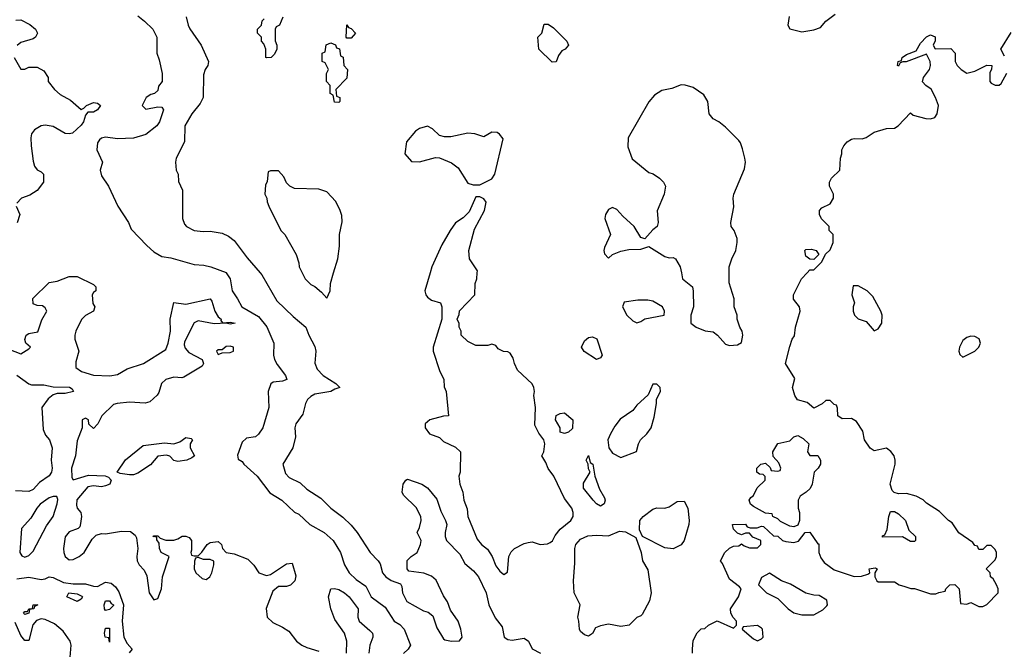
# Model space of a CAD drawing. Header units: inches. Extents: x 2380249 to 2585472, y 382747 to 546448.
# Tile 501 of 626: x 2541944 to 2546836, y 448130 to 451257. Entities that reach past the tile are written whole.
import ezdxf

# ---------------------------------------------------------------- set-up
doc = ezdxf.new("R2010")
doc.units = ezdxf.units.IN
doc.header["$MEASUREMENT"] = 0
doc.layers.add('C5444', color=7, linetype='Continuous')
doc.layers.add('C5445', color=7, linetype='Continuous')

msp = doc.modelspace()

# ---------------------------------------------------------------- linework, layer by layer
at = {"layer": 'C5444', "color": 4}
for points, elevation in [([(2541890, 449621), (2541950, 449598), (2541990, 449622), (2541998, 449630), (2541974, 449650), (2541969.3, 449669.3), (2541975.3, 449690), (2541990, 449698.8), (2542033.2, 449706.8), (2542053.6, 449766.4), (2542078, 449810), (2542070, 449826), (2542056.4, 449836.4), (2542030, 449838), (2542010, 449846), (2542008.4, 449871.6), (2542090, 449952), (2542130, 449958), (2542190, 449982), (2542230, 449982), (2542310, 449942), (2542322, 449930), (2542322, 449910), (2542310, 449902), (2542304, 449890), (2542307.9, 449847.9), (2542318, 449830), (2542311.3, 449810), (2542271.6, 449788.4), (2542251.6, 449768.4), (2542222, 449710), (2542218, 449690), (2542218, 449670), (2542238, 449610), (2542222, 449558), (2542222, 449530), (2542251.3, 449510), (2542310, 449490.7), (2542391.1, 449488.9), (2542430, 449495.5), (2542477.8, 449522.2), (2542559.5, 449550), (2542670, 449619.1), (2542681.6, 449650), (2542693.6, 449710), (2542692.3, 449770), (2542710, 449852), (2542770, 449844), (2542890, 449871.3), (2542899.3, 449859.3), (2542913, 449810), (2542930, 449781), (2542944.7, 449770), (2542943.6, 449763.6), (2542951.6, 449751.6), (2542990, 449754), (2543014, 449750), (2542990, 449744), (2542969.3, 449749.3), (2542910, 449746), (2542830, 449761.6), (2542810, 449752), (2542762.8, 449657.2), (2542761.5, 449641.5), (2542766.1, 449626.1), (2542784.7, 449604.7), (2542850.4, 449570), (2542857.6, 449550), (2542850, 449536), (2542759.2, 449480.8), (2542750, 449477.6), (2542710, 449481.1), (2542670, 449469.6), (2542647.6, 449450), (2542635.3, 449404.7), (2542627.3, 449392.7), (2542590, 449359.3), (2542567.9, 449352.1), (2542490, 449358), (2542428.7, 449351.3), (2542410, 449345.2), (2542351.3, 449290), (2542331.3, 449250), (2542310, 449226), (2542287.3, 449247.3), (2542286, 449270), (2542270, 449278), (2542254, 449270), (2542254, 449230), (2542230, 449166), (2542220.7, 449090), (2542202, 449030), (2542202.8, 448982.8), (2542210, 448972), (2542286, 448994), (2542369.1, 448990.9), (2542385.4, 448985.4), (2542398, 448970), (2542391.3, 448950), (2542370, 448941.2), (2542350, 448937.2), (2542310, 448942), (2542282.6, 448937.4), (2542227.1, 448872.9), (2542225.7, 448845.7), (2542230, 448831), (2542247.3, 448810), (2542251, 448790), (2542246, 448754), (2542242, 448738), (2542234, 448730), (2542190, 448712.7), (2542170, 448688.7), (2542161.3, 448630), (2542162.4, 448610), (2542170, 448591), (2542190, 448574), (2542210, 448576.3), (2542239, 448590), (2542264, 448610), (2542304, 448676), (2542324, 448696), (2542350, 448704.7), (2542370, 448702.8), (2542450, 448717.3), (2542494.4, 448714.4), (2542517.3, 448697.3), (2542523.5, 448683.5), (2542530.8, 448630), (2542525.5, 448590), (2542528, 448570), (2542537.3, 448550), (2542562.5, 448522.5), (2542575.2, 448495.2), (2542587.2, 448410), (2542610, 448374.8), (2542630, 448382), (2542649, 448430), (2542653.2, 448490), (2542686, 448590), (2542646, 448610), (2542638, 448630), (2542636.4, 448656.4), (2542626, 448674), (2542626, 448686), (2542606, 448690), (2542610, 448694), (2542630, 448694), (2542642, 448682), (2542670, 448672), (2542710, 448672), (2542730, 448678), (2542751.6, 448691.6), (2542770, 448692), (2542785.4, 448685.4), (2542798, 448670), (2542798, 448622), (2542794, 448610), (2542798, 448598), (2542810, 448594), (2542830, 448594), (2542848.4, 448611.6), (2542875.3, 448650), (2542890, 448661), (2542930, 448666), (2542946, 448650), (2542951.3, 448630), (2542970, 448611.3), (2543010, 448604.7), (2543077.3, 448577.3), (2543107.1, 448547.1), (2543132, 448510), (2543170, 448496), (2543190, 448501), (2543270, 448554.8), (2543296.9, 448556.9), (2543315.3, 448495.3), (2543310.8, 448470), (2543290, 448448.7), (2543270, 448442), (2543230, 448442), (2543202, 448418), (2543168.3, 448331.7), (2543173.4, 448290), (2543202.3, 448262.3), (2543250, 448240.4), (2543280.3, 448220.3), (2543318.4, 448170), (2543346, 448150), (2543370, 448138), (2543430, 448120.3)], 24), ([(2542970.4, 450000), (2542990.4, 449970), (2542999.1, 449910), (2543026.8, 449870), (2543046.8, 449830), (2543130, 449782.4), (2543171.6, 449731.6), (2543206, 449650), (2543204.9, 449590), (2543210.4, 449570), (2543223.7, 449543.7), (2543264.7, 449490), (2543271, 449470), (2543250, 449462), (2543202.8, 449457.2), (2543191.1, 449448.9), (2543178, 449410), (2543182, 449330), (2543151.3, 449230), (2543130, 449198), (2543115.3, 449184.7), (2543070, 449178), (2543050, 449158), (2543025.4, 449094.6), (2543030, 449074), (2543050, 449062), (2543058, 449050), (2543124, 448990), (2543186.4, 448906.4), (2543246.8, 448870), (2543310, 448811.3), (2543330, 448801), (2543386, 448750), (2543456, 448710), (2543500.7, 448670), (2543538, 448610), (2543558, 448550), (2543580.5, 448510), (2543616.3, 448476.3), (2543663.4, 448443.4), (2543690.5, 448390), (2543759, 448339), (2543804.9, 448270), (2543832.3, 448252.3), (2543854, 448230), (2543886, 448150), (2543874.8, 448130), (2543850.5, 448109.5)], 28), ([(2543138.1, 450000), (2543146.8, 449990), (2543220.9, 449860.9), (2543302.5, 449782.5), (2543366, 449730), (2543381, 449690), (2543410, 449634), (2543414.8, 449610), (2543410.9, 449550.9), (2543421.4, 449521.4), (2543451.3, 449490), (2543514, 449450), (2543534, 449430), (2543510, 449422), (2543490.5, 449409.5), (2543410, 449397), (2543390, 449386), (2543374, 449370), (2543364, 449350), (2543350, 449298), (2543316, 449250), (2543311, 449230), (2543314.4, 449185.6), (2543301, 449130), (2543251, 449050), (2543263.8, 449003.8), (2543283.4, 448983.4), (2543336.8, 448956.8), (2543370, 448924.7), (2543439.8, 448879.8), (2543490, 448830.8), (2543550, 448786), (2543590, 448746.8), (2543620.7, 448710), (2543684.7, 448610), (2543724.7, 448570), (2543734.4, 448554.4), (2543747.3, 448510), (2543762.8, 448490), (2543790, 448470.7), (2543835.3, 448455.3), (2543842, 448442), (2543845.5, 448410), (2543866.9, 448366.9), (2543950, 448320.7), (2543973.7, 448313.7), (2543995.9, 448295.9), (2544016.8, 448236.8), (2544050, 448182), (2544056.9, 448176.9), (2544090, 448170.8), (2544128.7, 448171.3), (2544142, 448190), (2544135.3, 448230), (2544122, 448270), (2544084.7, 448324.7), (2544070, 448366), (2544050, 448395.3), (2544013.6, 448473.6), (2543990, 448492.7), (2543951.6, 448508.4), (2543878, 448518), (2543869.1, 448529.1), (2543869.2, 448570.8), (2543888.8, 448591.1), (2543918, 448610), (2543935.3, 448650), (2543938, 448670), (2543918, 448710), (2543930, 448734), (2543939, 448770), (2543937.2, 448790), (2543914.2, 448834.2), (2543850, 448895.3), (2543844.5, 448910), (2543849.6, 448950.4), (2543862, 448970), (2543870, 448974.8), (2543942, 448950), (2543970, 448931), (2544016.3, 448876.3), (2544035.9, 448815.9), (2544058.8, 448770), (2544066, 448750), (2544058, 448710), (2544058, 448690), (2544064.7, 448670), (2544130, 448602.8), (2544155.5, 448555.5), (2544198.7, 448518.7), (2544223, 448490), (2544261.6, 448410), (2544274, 448350), (2544306.4, 448286.4), (2544340.7, 448240.7), (2544351.3, 448190), (2544370, 448178.8), (2544390, 448174.8), (2544450, 448184.7), (2544471.3, 448170), (2544490, 448132), (2544531.2, 448111.1)], 32), ([(2543347, 450000), (2543362, 449970), (2543390, 449942), (2543410, 449932), (2543443.6, 449903.6), (2543470, 449874), (2543486, 449910), (2543487.3, 449947.3), (2543503.6, 450000)], 36), ([(2543982.5, 450000), (2543956, 449910), (2543961, 449890), (2543970, 449878), (2543990, 449864.7), (2544034, 449850), (2544042, 449830), (2544042, 449770), (2543998, 449630), (2543998, 449610), (2544030, 449514), (2544052, 449470), (2544052.7, 449432.7), (2544062, 449410), (2544074, 449290), (2544050, 449288), (2543982, 449270), (2543958, 449250), (2543958, 449230), (2543980.7, 449200.7), (2544030, 449182), (2544050, 449162), (2544110, 449134), (2544134, 449110), (2544132, 449010), (2544126, 448990), (2544131.3, 448950), (2544146, 448910), (2544150.8, 448870), (2544167.5, 448827.5), (2544171, 448790), (2544216.8, 448676.8), (2544238, 448650), (2544267.7, 448627.7), (2544290.6, 448590.6), (2544310, 448544.7), (2544330, 448518), (2544350, 448502), (2544367.3, 448512.7), (2544374, 448590), (2544386.3, 448613.7), (2544402, 448630), (2544450, 448656), (2544470, 448661), (2544490, 448662.8), (2544530.6, 448650.6), (2544566.8, 448653.2), (2544580.1, 448659.9), (2544591.4, 448668.6), (2544604.9, 448695.1), (2544630, 448726.8), (2544682, 448770), (2544694, 448790), (2544694, 448810), (2544688, 448830), (2544650, 448878), (2544598, 448990), (2544570, 449028), (2544558, 449058), (2544538, 449090), (2544548, 449110), (2544553.2, 449150), (2544548, 449170), (2544522.7, 449202.7), (2544502.7, 449242.7), (2544506, 449330), (2544499, 449390), (2544502, 449410), (2544499, 449430), (2544490, 449448), (2544416.5, 449516.5), (2544402, 449550), (2544396.5, 449576.5), (2544380.4, 449600.4), (2544370, 449608), (2544348.4, 449608.4), (2544322, 449622), (2544310, 449638), (2544290, 449646), (2544270, 449638), (2544210, 449638), (2544170, 449658), (2544138, 449690), (2544138, 449710), (2544128, 449730), (2544127.3, 449747.3), (2544118, 449770), (2544127.3, 449792.7), (2544128.4, 449811.6), (2544206, 449890), (2544207.3, 449947.3), (2544215.3, 449970), (2544217.3, 450000)], 36), ([(2545231.7, 450000), (2545237.3, 449970), (2545286.8, 449930), (2545290.7, 449909.3), (2545290.9, 449830.9), (2545278.8, 449790), (2545278, 449750), (2545304.7, 449730), (2545350, 449710.8), (2545390, 449706), (2545410.6, 449690.6), (2545450, 449646), (2545470, 449638), (2545510, 449642), (2545530, 449654), (2545537.2, 449690), (2545534, 449710), (2545522, 449730), (2545508.7, 449770), (2545508.7, 449790), (2545494, 449830), (2545494, 449870), (2545468.7, 449950), (2545468.7, 450000)], 36), ([(2545286, 448110), (2545286, 448130), (2545290, 448174), (2545310, 448212), (2545330, 448232), (2545347.3, 448232.7), (2545366, 448250), (2545410, 448271.3), (2545490, 448234), (2545506, 448250), (2545506, 448270), (2545488.4, 448288.4), (2545478, 448310), (2545475.3, 448330), (2545515.3, 448390), (2545528, 448430), (2545520.4, 448440.4), (2545470, 448478), (2545436.4, 448556.4), (2545426, 448570), (2545448, 448610), (2545470, 448632), (2545490, 448642), (2545516.4, 448643.6), (2545530, 448654), (2545543.6, 448643.6), (2545570, 448634), (2545610, 448634), (2545626, 448650), (2545626, 448670), (2545587.3, 448687.3), (2545570, 448706), (2545550, 448706), (2545530, 448698), (2545510, 448706), (2545490, 448726), (2545486, 448750), (2545550, 448752), (2545558, 448738), (2545572.7, 448732.7), (2545607.3, 448732.7), (2545630, 448742), (2545639.6, 448739.6), (2545690, 448694), (2545710, 448692), (2545734, 448670), (2545750, 448664.7), (2545790, 448661), (2545812.9, 448667.1), (2545846, 448710), (2545870, 448711.3), (2545910, 448654), (2545914, 448654), (2545914, 448610), (2545923.8, 448583.8), (2545941.6, 448561.6), (2545990, 448524), (2546090, 448490.7), (2546126.8, 448493.2), (2546157.2, 448502.8), (2546168, 448510), (2546164, 448530), (2546194, 448534), (2546204.7, 448530), (2546192, 448510), (2546192, 448490), (2546202, 448470), (2546210, 448464.7), (2546290, 448464.7), (2546314, 448450), (2546341, 448441), (2546371.6, 448431.6), (2546390, 448431.3), (2546470, 448404.7), (2546495.3, 448404.7), (2546510, 448412), (2546542, 448418), (2546546, 448430), (2546566, 448450), (2546590, 448452), (2546612, 448430), (2546618, 448358), (2546650, 448354), (2546670, 448362), (2546710, 448342), (2546730, 448342), (2546750, 448352), (2546806, 448410), (2546806, 448430), (2546798, 448450), (2546780.4, 448480.4), (2546768, 448490), (2546766, 448510), (2546746, 448530), (2546790, 448574), (2546798, 448590), (2546798, 448610), (2546790, 448626), (2546770, 448646), (2546750, 448646), (2546730, 448626), (2546710, 448626), (2546702, 448642), (2546690, 448646), (2546680.4, 448660.4), (2546610, 448708), (2546577.2, 448757.2), (2546558, 448770), (2546514.6, 448814.6), (2546450, 448855.3), (2546432.9, 448872.9), (2546398, 448890), (2546350, 448904), (2546310, 448902), (2546288.8, 448908.9), (2546279, 448919), (2546269.3, 448950), (2546293.2, 449050), (2546293.2, 449070), (2546289, 449090), (2546272.9, 449112.9), (2546250, 449128.7), (2546190, 449115.3), (2546170, 449128), (2546141.2, 449170), (2546133.6, 449213.6), (2546101.2, 449261.2), (2546076.4, 449276.4), (2546030, 449275.3), (2546008.8, 449288.9), (2546007.3, 449327.3), (2546002, 449342), (2545990, 449346), (2545970, 449366), (2545950, 449366), (2545931.6, 449348.4), (2545890, 449328), (2545856.4, 449356.4), (2545808.8, 449368.9), (2545795.3, 449390), (2545784, 449430), (2545794.6, 449474.6), (2545748.7, 449548.7), (2545770, 449634), (2545782, 449670), (2545793.2, 449686.8), (2545799, 449730), (2545822, 449810), (2545818, 449830), (2545789.3, 449869.3), (2545789.3, 449890.7), (2545828, 449970), (2545856.6, 450000)], 32), ([(2541930, 449491.8), (2541990, 449448), (2542003.2, 449443.2), (2542064.1, 449444.1), (2542110, 449433.4), (2542191.2, 449431.2), (2542204, 449424), (2542211, 449410), (2542170, 449401), (2542130, 449400.5), (2542110, 449393.6), (2542085.4, 449374.6), (2542054.6, 449330), (2542061, 449221), (2542072.6, 449192.6), (2542092.2, 449170), (2542106, 449130), (2542100.3, 449070), (2542106, 449030), (2542102, 449010), (2542090, 448992), (2542042.4, 448957.6), (2542010, 448923), (2541990, 448914), (2541923, 448917)], 16), ([(2541930, 448479.5), (2541990, 448487.7), (2542050, 448476.3), (2542070, 448479.1), (2542090, 448490.5), (2542110, 448486.4), (2542161, 448461), (2542210, 448455), (2542270, 448455), (2542310, 448442.6), (2542330, 448442.4), (2542370, 448463.8), (2542397.8, 448457.8), (2542420.3, 448440.3), (2542435.6, 448415.6), (2542459.3, 448350), (2542453.8, 448270), (2542461.2, 448190), (2542478.3, 448158.3), (2542502, 448130), (2542488.5, 448111.5)], 16), ([(2543567.8, 448110), (2543569.6, 448169.6), (2543557, 448210), (2543510, 448277.2), (2543489.6, 448330), (2543478, 448390), (2543489.2, 448430.8), (2543508.4, 448431.6), (2543530, 448426), (2543558, 448410), (2543581, 448390), (2543626, 448330), (2543624, 448290), (2543630.8, 448270), (2543683.8, 448223.8), (2543696, 448210), (2543698, 448198), (2543698.8, 448190), (2543683.1, 448150), (2543678.3, 448110)], 24), ([(2542194, 448090), (2542199.5, 448150), (2542194.5, 448170), (2542160.1, 448220.1), (2542116.5, 448256.5), (2542070, 448277.6), (2542050, 448281.4), (2542026.9, 448273.1), (2542008.8, 448251.2), (2541990, 448174), (2541970, 448174), (2541950, 448197.6), (2541922.1, 448262.1)], 16)]:
    msp.add_lwpolyline(points, dxfattribs=dict(at, elevation=elevation))
for points, elevation in [([(2546110, 449935.3), (2546084.7, 449935.3), (2546078, 449890), (2546091.3, 449850), (2546084.7, 449830), (2546084.7, 449810), (2546091.3, 449790), (2546110, 449771.3), (2546150, 449758), (2546190, 449712), (2546210, 449722), (2546228, 449750), (2546228.7, 449790), (2546222, 449810), (2546182, 449882), (2546155.3, 449910)], 32), ([(2545064.7, 449864.7), (2545015.3, 449864.7), (2544946.8, 449853.2), (2544938.8, 449830), (2544960.7, 449790), (2544990, 449761), (2545010, 449751.3), (2545030, 449758), (2545050, 449771), (2545146, 449790), (2545148, 449810), (2545138, 449830), (2545090, 449859)], 36), ([(2544810, 449569), (2544749.3, 449609.3), (2544735.3, 449630), (2544750, 449662), (2544770, 449678), (2544790, 449682), (2544811.6, 449671.6), (2544838, 449590), (2544830, 449578)], 32), ([(2546670, 449685.2), (2546650, 449679.3), (2546630, 449664), (2546614, 449630), (2546610.8, 449610), (2546614.8, 449594.8), (2546630, 449581), (2546690, 449611), (2546709, 449630), (2546717.2, 449650), (2546711.9, 449671.9), (2546690, 449682.7)], 32), ([(2542990, 449635.3), (2542970, 449634), (2542950, 449618), (2542930, 449618), (2542922, 449610), (2542930, 449594), (2542950, 449602), (2542990, 449604.7), (2543006, 449610), (2543006, 449630)], 28), ([(2545110, 449446), (2545090, 449446), (2545066, 449394), (2545010, 449342), (2544990, 449315.3), (2544927.9, 449272.1), (2544901.4, 449238.6), (2544879.8, 449200.2), (2544866, 449170), (2544871, 449130), (2544890, 449104.7), (2544930, 449082), (2545008.4, 449111.6), (2545018, 449150), (2545028, 449170), (2545060.2, 449199.8), (2545082, 449230), (2545096.5, 449283.5), (2545108.7, 449350), (2545108.4, 449371.6), (2545128, 449410), (2545126, 449430)], 36), ([(2544650, 449202), (2544630, 449208.7), (2544628.7, 449230), (2544606, 449270), (2544610, 449290.8), (2544630, 449301), (2544650, 449304.7), (2544692, 449270), (2544690, 449226), (2544670, 449208.7)], 32), ([(2542730, 449062), (2542710, 449068), (2542689, 449089), (2542673.6, 449093.6), (2542630.7, 449089.3), (2542594.2, 449045.8), (2542530, 449004.5), (2542510, 448997), (2542490, 448997), (2542443.1, 449003.1), (2542428.7, 449010), (2542469.3, 449070.7), (2542558, 449142), (2542664, 449156), (2542710, 449151), (2542740.2, 449159.8), (2542770, 449181), (2542796, 449176), (2542802, 449170), (2542791, 449150), (2542791.1, 449131.1), (2542812, 449090), (2542799.8, 449080.2), (2542774, 449070)], 24), ([(2545870, 449092), (2545910, 449092), (2545922, 449070), (2545922, 449050), (2545910.9, 449029.1), (2545892, 449010), (2545882, 448950), (2545870.9, 448929.1), (2545852, 448910), (2545822, 448890), (2545812, 448870), (2545811.3, 448830), (2545818, 448810), (2545818, 448770), (2545810, 448746), (2545790, 448738), (2545770, 448742), (2545724.7, 448764.7), (2545710, 448778), (2545686, 448790), (2545682, 448802), (2545650, 448806), (2545590, 448839), (2545575.3, 448850), (2545568.7, 448870), (2545576.4, 448883.6), (2545590, 448894), (2545608.8, 448931.1), (2545648, 448970), (2545647.3, 448987.3), (2545638, 448998), (2545620.4, 449000.4), (2545606, 449010), (2545606, 449030), (2545626, 449050), (2545650, 449054), (2545672.7, 449032.7), (2545678, 449018), (2545710, 449014), (2545722, 449018), (2545726, 449030), (2545716.4, 449056.4), (2545687.3, 449087.3), (2545686, 449110), (2545710, 449152), (2545770, 449164.7), (2545790, 449184.7), (2545810, 449191.3), (2545836.8, 449176.8), (2545864.7, 449150), (2545858, 449110)], 32), ([(2544830, 448840.9), (2544810, 448852.7), (2544792.7, 448870), (2544744.5, 448930), (2544745.4, 448954.6), (2544778, 449010), (2544770, 449026), (2544768.7, 449050), (2544758, 449070), (2544770, 449092), (2544778, 449058), (2544790.8, 449050), (2544801, 448990), (2544824.7, 448924.7), (2544850, 448882), (2544852.7, 448870), (2544847.5, 448852.5)], 32), ([(2542110, 448889.4), (2542090, 448881.6), (2542045.5, 448850), (2542028.4, 448830), (2541999.3, 448780.7), (2541953, 448730), (2541944.9, 448610), (2541953.7, 448593.7), (2541970, 448586.7), (2541990, 448596), (2542010, 448618), (2542076.8, 448743.2), (2542109.6, 448790), (2542130, 448852), (2542133.6, 448873.6), (2542129.1, 448889.1)], 24), ([(2545190, 448629), (2545150, 448634), (2545038, 448690), (2545023.2, 448723.2), (2545025.1, 448770), (2545040.9, 448790), (2545090, 448826.4), (2545110, 448832.4), (2545150, 448830.6), (2545170, 448837.3), (2545210, 448864), (2545245.4, 448865.4), (2545264, 448830), (2545270.5, 448770), (2545267.7, 448750), (2545244.7, 448670), (2545230, 448648.7)], 32), ([(2546370, 448666), (2546330, 448688), (2546230, 448686), (2546230, 448694), (2546242, 448698), (2546254.6, 448725.4), (2546262, 448790), (2546270, 448814), (2546290, 448814), (2546310, 448802), (2546344.7, 448770), (2546362, 448722), (2546394, 448690), (2546394, 448670), (2546390, 448666)], 32), ([(2544930, 448242.7), (2544870, 448254), (2544830, 448246.6), (2544804, 448236), (2544790, 448208.7), (2544770, 448195.3), (2544750, 448201.2), (2544730, 448219), (2544724.5, 448230), (2544722.7, 448270), (2544717.2, 448290), (2544728.7, 448350), (2544699, 448410), (2544695.6, 448470), (2544702.3, 448557.7), (2544701.5, 448630), (2544706.9, 448650), (2544730, 448677.1), (2544766.7, 448693.3), (2544810, 448697), (2544870, 448692.7), (2544924.2, 448715.8), (2544953.4, 448713.4), (2545005.4, 448685.4), (2545031.3, 448610), (2545038, 448570), (2545064.9, 448524.9), (2545080.7, 448410), (2545073.4, 448370), (2545036.8, 448303.2), (2545030, 448295.3), (2545010, 448288), (2544971.3, 448250)], 32), ([(2542830, 448586), (2542818, 448582), (2542812.7, 448567.3), (2542811.3, 448530), (2542818.8, 448510), (2542850, 448481), (2542870, 448476), (2542888.7, 448490), (2542899, 448510), (2542908.7, 448550), (2542908, 448568), (2542890, 448575.3), (2542856.4, 448576.4)], 24), ([(2545670, 448508), (2545630, 448486), (2545614, 448450), (2545654, 448410), (2545710, 448382), (2545762, 448330), (2545790.9, 448310.9), (2545830, 448301), (2545890, 448301), (2545933.6, 448326.4), (2545954.6, 448345.4), (2545958, 448350), (2545954.6, 448374.6), (2545916.4, 448396.4), (2545890, 448398), (2545850, 448408.7), (2545772.9, 448452.9), (2545729.1, 448469.1)], 32), ([(2542230, 448366.6), (2542178, 448390), (2542188, 448410), (2542230, 448406), (2542253.4, 448393.4), (2542256, 448390), (2542250, 448378)], 12), ([(2542370, 448322), (2542366, 448330), (2542364, 448350), (2542370, 448371), (2542390, 448371.3), (2542398, 448358), (2542410, 448351.3), (2542410, 448348), (2542390, 448328)], 12), ([(2541970, 448302), (2541962, 448310), (2541970, 448318), (2541982, 448318), (2541990, 448331.3), (2542007.3, 448332.7), (2542010, 448351), (2542034, 448350), (2542018, 448342), (2542014, 448330), (2541992, 448328), (2541990, 448309.2)], 12), ([(2542390, 448166), (2542386, 448186), (2542369.3, 448190), (2542366, 448210), (2542370, 448234), (2542390, 448234)], 12), ([(2545610, 448248), (2545538, 448242), (2545534, 448230), (2545590, 448182), (2545610, 448172), (2545630, 448182), (2545638, 448190), (2545635.3, 448230), (2545630, 448235.3)], 32)]:
    msp.add_lwpolyline(points, close=True, dxfattribs=dict(at, elevation=elevation))
at = {"layer": 'C5445', "color": 4}
for points, elevation in [([(2541925.2, 451254.8), (2541950, 451256), (2541993.7, 451233.7), (2542022, 451210), (2542032, 451190), (2542022, 451170), (2542010, 451162), (2541950, 451144), (2541930.7, 451129.3)], 24), ([(2542530, 451276), (2542564.7, 451250), (2542604.7, 451210), (2542624.7, 451170), (2542624.7, 451090), (2542637.3, 451057.3), (2542651.3, 450990), (2542652, 450950), (2542632.7, 450927.3), (2542630, 450906), (2542614, 450890), (2542595.3, 450884.7), (2542572, 450870), (2542552, 450830), (2542570, 450812), (2542630, 450824.7), (2542650, 450822), (2542658, 450810), (2542638, 450750), (2542624.7, 450730), (2542570, 450687), (2542510, 450669.3), (2542430, 450665.2), (2542370, 450673.2), (2542350.9, 450669.1), (2542339.8, 450660.2), (2542330, 450646), (2542326.8, 450610), (2542354.8, 450550), (2542344, 450510), (2542350, 450482), (2542384.7, 450430), (2542432, 450330), (2542484.7, 450250), (2542496.9, 450216.9), (2542574.8, 450134.8), (2542610, 450104.7), (2542650, 450081), (2542694.8, 450074.8), (2542810, 450041), (2542858, 450038), (2542894, 450030), (2542970, 450000.7), (2542970.4, 450000)], 28), ([(2542770.9, 451270.9), (2542781, 451230), (2542790, 451212), (2542844.7, 451130), (2542882, 451050), (2542878, 451030), (2542864.7, 451010), (2542856.9, 450983.1), (2542856, 450870), (2542839.9, 450840.1), (2542799.1, 450790), (2542764.7, 450730), (2542762, 450650), (2542722, 450570), (2542718, 450550), (2542722, 450510), (2542732, 450490), (2542732.7, 450452.7), (2542752, 450410), (2542752, 450270), (2542762, 450242), (2542772, 450230), (2542810.7, 450210.7), (2542855.5, 450204.5), (2542890, 450206.8), (2542950, 450196), (2542981.4, 450181.4), (2543010, 450161), (2543073.8, 450073.8), (2543138.1, 450000)], 32), ([(2543252, 451270), (2543234, 451230), (2543218, 451222), (2543214, 451210), (2543212.7, 451152.7), (2543222, 451130), (2543222, 451110), (2543210, 451086), (2543194, 451070), (2543170, 451068), (2543166, 451070), (2543166, 451110), (2543156.4, 451136.4), (2543146, 451150), (2543146, 451170), (2543126, 451190), (2543126, 451210), (2543146, 451230), (2543148.4, 451251.6), (2543158, 451262)], 32), ([(2545767.1, 451272.9), (2545761, 451230), (2545771, 451211), (2545830, 451196), (2545890, 451206.8), (2545922, 451218), (2545949.5, 451250.5), (2545995.1, 451284.9)], 36), ([(2545856.6, 450000), (2545870, 450014), (2545890, 450014), (2545930, 450054), (2545947.3, 450092.7), (2545970, 450114), (2545986, 450150), (2545986, 450190), (2545966, 450210), (2545966, 450230), (2545927.3, 450267.3), (2545918, 450290), (2545918, 450310), (2545930, 450322), (2545970, 450342), (2545988, 450370), (2545988, 450390), (2545968, 450430), (2545968, 450450), (2545978, 450470), (2546018, 450510), (2546022, 450570), (2546028.7, 450590), (2546029, 450610), (2546039, 450630), (2546055.3, 450650), (2546076.5, 450663.5), (2546090, 450666.8), (2546130, 450664.7), (2546150, 450671.3), (2546190, 450698), (2546250, 450716), (2546290, 450718), (2546308, 450730), (2546370, 450794), (2546383.6, 450783.6), (2546446.4, 450766.4), (2546470, 450764.7), (2546490, 450772), (2546502, 450790), (2546508.7, 450830), (2546494, 450870), (2546472.5, 450912.5), (2546446, 450930), (2546428.8, 450948.9), (2546435.3, 450970), (2546464, 451010), (2546468.7, 451030), (2546468, 451050), (2546450, 451086), (2546348, 451048), (2546332, 451048), (2546318, 451042), (2546310, 451026), (2546306, 451030), (2546308.7, 451050), (2546326, 451054), (2546328, 451070), (2546350, 451084.7), (2546398, 451102), (2546420.2, 451139.8), (2546448.8, 451171.1), (2546470, 451182), (2546492.7, 451172.7), (2546492.7, 451152.7), (2546482, 451130), (2546492.7, 451112.7), (2546570, 451114), (2546592, 451090), (2546592, 451050), (2546602, 451030), (2546622, 451010), (2546650, 450992), (2546690, 451002), (2546748.4, 451031.6), (2546774, 451030), (2546772, 451010), (2546764.7, 450995.3), (2546764.7, 450950), (2546770, 450942), (2546790, 450932), (2546810, 450932), (2546820.4, 450939.6), (2546848.4, 450991.6)], 32), ([(2546836.4, 451076.4), (2546818, 451110), (2546870, 451194)], 32), ([(2541916, 451070), (2541950, 451012), (2541970, 451011.3), (2541990, 451022), (2542030, 451022), (2542063.6, 451003.6), (2542084.7, 450970), (2542084.7, 450950), (2542116, 450910), (2542145.5, 450885.5), (2542196.8, 450856.8), (2542250, 450811.3), (2542263.1, 450816.9), (2542275.3, 450830), (2542310, 450844.9), (2542330, 450842.8), (2542346, 450830), (2542331, 450810), (2542310, 450798), (2542282.8, 450797.2), (2542270, 450782), (2542260.5, 450750), (2542250, 450733.2), (2542205.8, 450694.2), (2542190, 450689.4), (2542170, 450692), (2542110, 450726.6), (2542070, 450732.7), (2542050, 450729.2), (2542018, 450710), (2542002.8, 450690), (2541998.8, 450670), (2542000.7, 450630), (2542010, 450554), (2542018, 450530), (2542030, 450512), (2542050, 450502), (2542062, 450490), (2542062, 450450), (2542031.1, 450408.9), (2541994.4, 450385.6), (2541952, 450370), (2541930, 450346)], 24), ([(2545468.7, 450000), (2545468.7, 450030), (2545482, 450070), (2545502, 450110), (2545508.7, 450150), (2545508.7, 450170), (2545494, 450210), (2545479, 450230), (2545477.2, 450250), (2545492.5, 450327.5), (2545489.5, 450370), (2545492.7, 450390), (2545544.4, 450515.6), (2545549.7, 450550), (2545546.9, 450570), (2545535.8, 450615.8), (2545525.1, 450645.1), (2545516.2, 450656.2), (2545450, 450724), (2545418, 450750), (2545390, 450764), (2545370, 450788.7), (2545362.7, 450850), (2545343.3, 450883.3), (2545290, 450919.5), (2545250, 450932.3), (2545230, 450932.7), (2545184.5, 450915.5), (2545135.2, 450904.8), (2545097.5, 450882.5), (2545070, 450849), (2544966.8, 450670), (2544965.4, 450625.4), (2544986.4, 450566.4), (2545070, 450498), (2545090.7, 450490.7), (2545122, 450470), (2545142, 450450), (2545152, 450430), (2545146, 450390), (2545111.6, 450308.4), (2545116, 450250), (2545111.3, 450230), (2545090, 450214), (2545050, 450168), (2545030, 450175.3), (2544997.2, 450230), (2544940.5, 450280.5), (2544910, 450314), (2544890, 450324), (2544870, 450314), (2544854.8, 450290), (2544850.8, 450270), (2544878.8, 450190), (2544850, 450126), (2544846.8, 450110), (2544850, 450094), (2544870, 450072), (2544889.1, 450090.9), (2544930, 450106.8), (2544970, 450114.8), (2545030, 450118), (2545070, 450131.3), (2545150, 450080.7), (2545170, 450074.8), (2545190, 450076), (2545202, 450070), (2545226, 450030), (2545231.7, 450000)], 36), ([(2543503.6, 450000), (2543525.2, 450070), (2543532.5, 450132.5), (2543533.2, 450190), (2543546.8, 450253.2), (2543544.8, 450284.8), (2543536, 450310), (2543513.8, 450353.8), (2543470, 450402), (2543430, 450415.3), (2543310, 450418), (2543286, 450430), (2543270, 450446), (2543256.4, 450476.4), (2543230, 450506), (2543190, 450506), (2543178, 450502), (2543172.7, 450452.7), (2543164.7, 450435.3), (2543162, 450390), (2543172, 450370), (2543172.7, 450352.7), (2543182, 450330), (2543242, 450210), (2543262, 450190), (2543318, 450090), (2543331.3, 450050), (2543332, 450030), (2543347, 450000)], 36), ([(2544217.3, 450000), (2544218, 450010), (2544178, 450070), (2544175.3, 450110), (2544203.1, 450216.9), (2544254, 450310), (2544262, 450350), (2544250, 450368), (2544230, 450378), (2544210, 450378), (2544177.3, 450302.7), (2544147.1, 450272.9), (2544110, 450248), (2544082, 450210), (2544042, 450138), (2543991.3, 450030), (2543982.5, 450000)], 36), ([(2541926, 450330), (2541944.7, 450290), (2541932, 450248)], 24)]:
    msp.add_lwpolyline(points, dxfattribs=dict(at, elevation=elevation))
for points, elevation in [([(2543570, 451166), (2543566, 451170), (2543570, 451232), (2543578, 451218), (2543590, 451214), (2543612, 451190), (2543590, 451166)], 32), ([(2544590, 451046), (2544524, 451110), (2544518, 451170), (2544538, 451190), (2544550, 451234), (2544570, 451234), (2544596.9, 451216.9), (2544662, 451150), (2544671.3, 451130), (2544654, 451110), (2544638, 451102), (2544621, 451079), (2544610, 451048)], 32), ([(2543530, 450846), (2543507.3, 450847.3), (2543502, 450882), (2543486, 450890), (2543486, 450930), (2543468, 450950), (2543468, 450990), (2543478, 451010), (2543462, 451042), (2543446, 451050), (2543446, 451090), (2543462, 451098), (2543467.3, 451132.7), (2543490, 451142), (2543512.7, 451132.7), (2543518, 451118), (2543532.7, 451112.7), (2543538, 451078), (2543551.6, 451071.6), (2543554, 451030), (2543572, 451010), (2543570, 450966), (2543514, 450910), (2543518, 450878), (2543534, 450870), (2543534, 450850)], 32), ([(2543970, 450728.7), (2543930, 450717.2), (2543910, 450704), (2543866, 450650), (2543858, 450590), (2543890, 450552), (2543930, 450551.3), (2544010, 450572), (2544030, 450571.3), (2544090, 450546), (2544122, 450522), (2544170, 450444.7), (2544196.9, 450436.9), (2544230, 450436), (2544250, 450446), (2544290, 450466), (2544305.2, 450490), (2544346, 450666), (2544328.4, 450688.4), (2544316.4, 450696.4), (2544290, 450698), (2544250, 450675.3), (2544206, 450690), (2544170, 450692.7), (2544085.4, 450674.6), (2544054.6, 450674.6), (2544030, 450682), (2543995.5, 450715.5)], 36), ([(2545890, 450066), (2545870, 450068), (2545850, 450082), (2545845.2, 450110), (2545850, 450116), (2545878, 450118), (2545902, 450110), (2545914, 450090)], 32)]:
    msp.add_lwpolyline(points, close=True, dxfattribs=dict(at, elevation=elevation))

doc.saveas('drawing.dxf')
